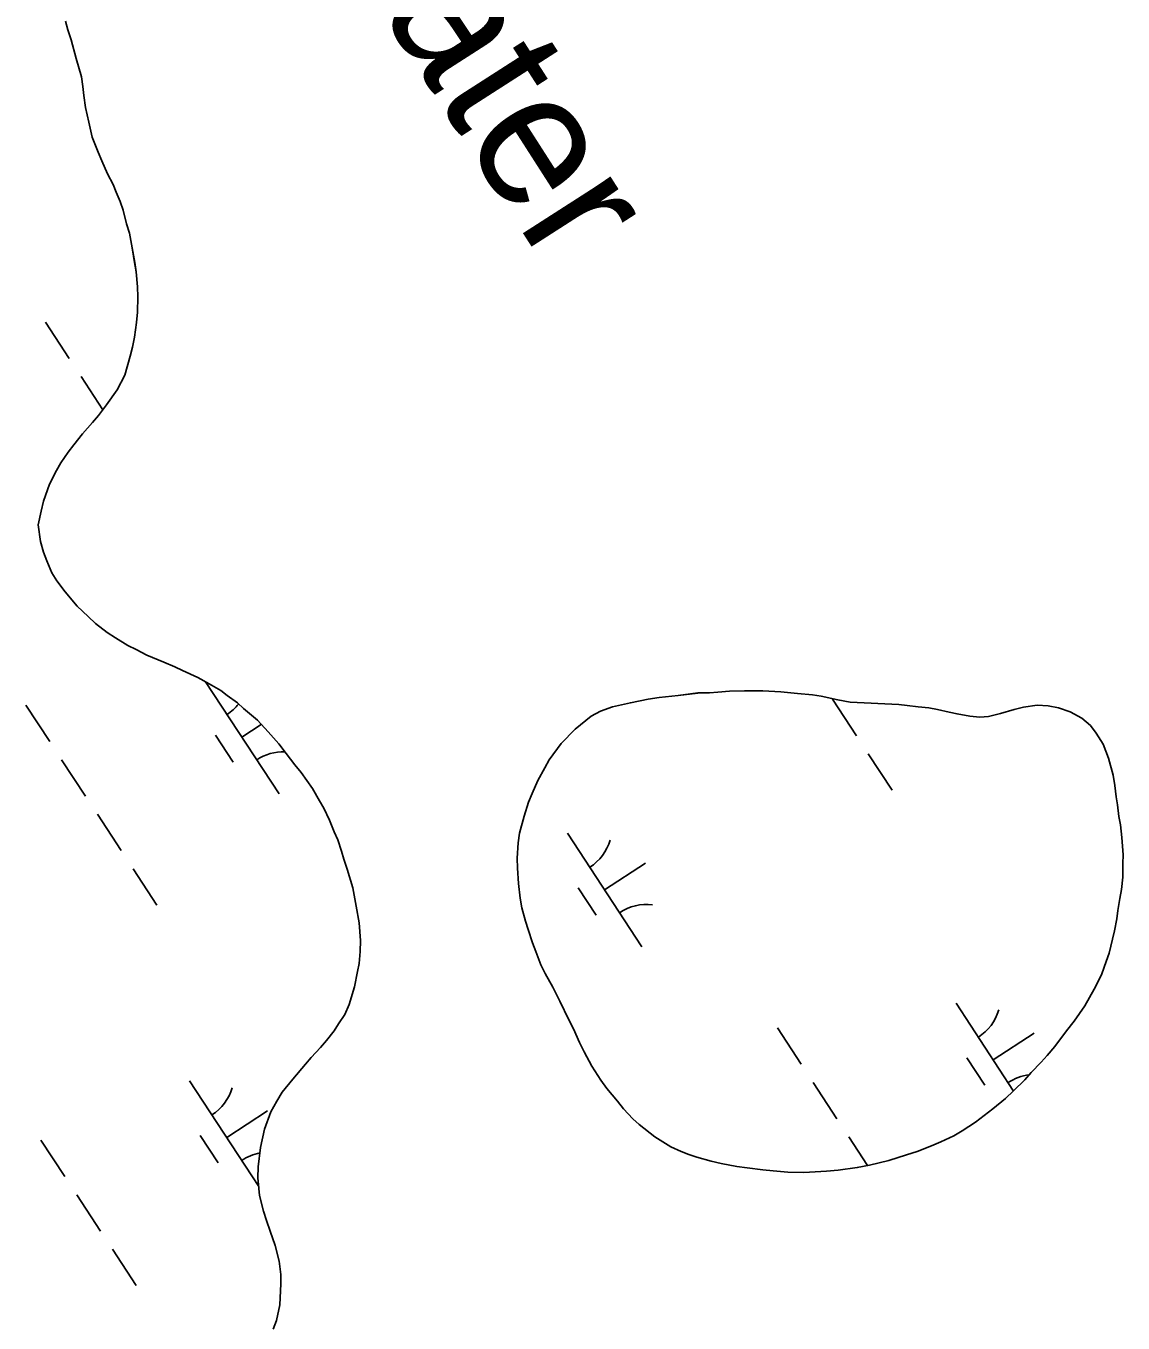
# Model space of a CAD drawing. Extents: x 3945642 to 3966284, y 206476 to 228921.
# Drawn here: x 3962656.1 to 3963060, y 213146.7 to 213624 of the extents above; entities that cross this region are included whole.
import ezdxf

# ---------------------------------------------------------------- set-up
doc = ezdxf.new("R2010")
doc.units = 0
for name, color, linetype in [('V-RIVR-IDEN', 7, 'Continuous'), ('V-TOPO-SHOR', 7, 'Continuous'), ('V-WETL-SWMP', 7, 'Continuous')]:
    doc.layers.add(name, color=color, linetype=linetype)

msp = doc.modelspace()

# ---------------------------------------------------------------- linework, layer by layer
at = {"layer": 'V-TOPO-SHOR'}
for points in [[(3962697.09, 213527.98), (3962696.6, 213533.49), (3962696.08, 213536.99), (3962695.19, 213542.37), (3962694.15, 213547.75), (3962693.1, 213551.25), (3962691.8, 213556.23), (3962690.75, 213559.46), (3962689.3, 213562.82), (3962688.11, 213565.65), (3962686.13, 213569.56), (3962684.02, 213574.41), (3962682.7, 213577.65), (3962680.46, 213583.17), (3962679.16, 213588.69), (3962677.99, 213594.07), (3962677.35, 213598.5), (3962676.98, 213601.73), (3962676.46, 213605.36), (3962674.5, 213612.09), (3962672.67, 213618.95), (3962671.5, 213622.59), (3962670.58, 213625.82)], [(3962747.06, 213144.45), (3962748.3, 213147.67), (3962749.55, 213153.43), (3962749.88, 213161.09), (3962749.91, 213164.58), (3962749.27, 213169.42), (3962747.84, 213175.2), (3962746, 213180.45), (3962744.68, 213184.36), (3962743.5, 213187.86), (3962742.07, 213193.65), (3962741.45, 213200.1), (3962741.61, 213204.12), (3962742.47, 213211.24), (3962743.87, 213218.07), (3962746.2, 213224.37), (3962748.38, 213228.38), (3962750.42, 213231.59), (3962754.35, 213236.39), (3962758.96, 213242), (3962761.13, 213244.4), (3962764.51, 213248.13), (3962766.68, 213250.67), (3962769.53, 213254.27), (3962771.16, 213256.81), (3962773.47, 213260.28), (3962775.11, 213263.9), (3962777.04, 213270.46), (3962778.16, 213276.09), (3962778.72, 213279.04), (3962779.15, 213283.47), (3962779.18, 213287.5), (3962778.7, 213293.95), (3962777.67, 213300.14), (3962776.38, 213306.86), (3962774.28, 213313.73), (3962773.1, 213317.36), (3962772.18, 213320.32), (3962770.87, 213324.5), (3962769.55, 213327.46), (3962767.84, 213331.77), (3962765.72, 213336.22), (3962764.13, 213338.92), (3962761.62, 213343.37), (3962759.49, 213346.34), (3962757.36, 213349.31), (3962755.1, 213352.15), (3962751.91, 213356.34), (3962749.12, 213359.85), (3962745.26, 213364.31), (3962741.26, 213368.5), (3962736.19, 213372.84), (3962733.92, 213374.87), (3962730.18, 213377.59), (3962727.78, 213379.48), (3962723.5, 213381.94), (3962719.36, 213384.25), (3962713.74, 213386.85), (3962710.93, 213388.21), (3962706.78, 213389.85), (3962700.62, 213392.45), (3962696.6, 213394.5), (3962693.53, 213396), (3962688.98, 213398.85), (3962685.91, 213400.76), (3962681.64, 213404.15), (3962678.97, 213406.72), (3962674.97, 213410.51), (3962670.45, 213415.78), (3962667.39, 213419.83), (3962665.53, 213422.8), (3962663.69, 213427.25), (3962662.5, 213430.35), (3962661.46, 213434.25), (3962660.56, 213440.43), (3962661.68, 213445.53), (3962662.51, 213449.15), (3962664.71, 213455.44), (3962667.3, 213460.39), (3962668.93, 213463.2), (3962671.65, 213467.21), (3962673.68, 213469.88), (3962676.93, 213473.88), (3962680.59, 213478.15), (3962682.76, 213480.68), (3962685.75, 213484.56), (3962689.68, 213490.17), (3962692.41, 213495.52), (3962694.48, 213502.49), (3962695.31, 213505.84), (3962696.01, 213509.46), (3962696.72, 213514.96), (3962697.15, 213518.72), (3962697.2, 213524.36), (3962697.09, 213527.98)], [(3962959.57, 213375.16), (3962955.01, 213376), (3962948.84, 213377.39), (3962945.62, 213377.82), (3962940.12, 213378.4), (3962933.95, 213378.98), (3962927.37, 213379.3), (3962920.66, 213379.35), (3962915.15, 213379.26), (3962910.85, 213378.89), (3962907.76, 213378.65), (3962903.46, 213378.54), (3962896.2, 213377.66), (3962889.21, 213376.91), (3962885.18, 213376.27), (3962878.59, 213374.98), (3962872, 213373.41), (3962867.55, 213371.84), (3962864.18, 213369.98), (3962858.24, 213365.19), (3962853.09, 213360), (3962848.75, 213353.99), (3962847.12, 213351.04), (3962844.53, 213346.36), (3962842.48, 213341.54), (3962841.11, 213338.33), (3962839.46, 213333.24), (3962837.8, 213326.94), (3962837.23, 213323.45), (3962836.92, 213317.82), (3962837.03, 213314.05), (3962837.39, 213308.41), (3962838.02, 213303.04), (3962838.66, 213299.54), (3962839.97, 213294.56), (3962841.02, 213291.46), (3962842.59, 213286.62), (3962843.78, 213283.38), (3962845.62, 213278.53), (3962847.21, 213275.3), (3962849.99, 213270.31), (3962852.63, 213265.18), (3962855.94, 213258.31), (3962857.66, 213254.94), (3962859.91, 213249.95), (3962861.62, 213246.45), (3962864.4, 213241.19), (3962867.72, 213236.06), (3962869.98, 213232.96), (3962873.84, 213228.36), (3962876.1, 213225.52), (3962879.56, 213221.87), (3962881.83, 213219.71), (3962887.57, 213215.23), (3962893.45, 213211.56), (3962897.33, 213209.78), (3962900.15, 213208.69), (3962903.09, 213207.73), (3962908.32, 213206.21), (3962912.07, 213205.37), (3962917.84, 213204.25), (3962921.6, 213203.82), (3962927.36, 213203.11), (3962931.12, 213202.67), (3962936.62, 213202.23), (3962942.4, 213202.05), (3962950.86, 213202.52), (3962955.16, 213202.89), (3962962.15, 213203.91), (3962966.59, 213204.82), (3962973.72, 213206.51), (3962980.32, 213208.61), (3962984.22, 213209.79), (3962989.48, 213211.9), (3962992.84, 213213.35), (3962997.7, 213215.59), (3963000.8, 213217.45), (3963005.66, 213220.64), (3963008.9, 213223.03), (3963012.01, 213225.56), (3963016.74, 213229.28), (3963019.71, 213232.08), (3963023.77, 213236.21), (3963026.21, 213238.88), (3963029.87, 213242.74), (3963032.04, 213245.14), (3963034.88, 213248.48), (3963039.22, 213254.22), (3963041.94, 213257.83), (3963045.87, 213263.44), (3963049.41, 213269.59), (3963050.77, 213272.4), (3963052.14, 213275.21), (3963053.79, 213279.76), (3963054.89, 213282.84), (3963056.13, 213287.93), (3963056.83, 213291.02), (3963057.67, 213295.44), (3963058.09, 213298.53), (3963058.8, 213302.96), (3963059.36, 213306.17)], [(3963059.36, 213306.17), (3963059.93, 213310.74), (3963059.97, 213315.84), (3963060, 213318.93), (3963059.75, 213322.15), (3963059.51, 213325.38), (3963059.01, 213330.08), (3963058.49, 213333.04), (3963057.99, 213337.34), (3963057.47, 213340.3), (3963056.97, 213344.47), (3963056.33, 213348.36), (3963054.63, 213354.56), (3963052.65, 213359.67), (3963050.13, 213363.72), (3963048, 213366.56), (3963044.8, 213369.27), (3963040.52, 213371.58), (3963036.24, 213373.1), (3963032.48, 213373.8), (3963028.32, 213374.1), (3963023.35, 213373.33), (3963019.85, 213372.42), (3963014.87, 213370.98), (3963010.43, 213369.94), (3963007.21, 213369.69), (3963003.58, 213369.99), (3962998.89, 213370.83), (3962995.94, 213371.52), (3962991.65, 213372.5), (3962988.43, 213373.06), (3962984.54, 213373.49), (3962980.51, 213373.93), (3962977.43, 213374.35), (3962959.57, 213375.16)]]:
    msp.add_lwpolyline(points, dxfattribs=at)
at = {"layer": 'V-WETL-SWMP'}
for p, q in [((3962671.49, 213622.59), (3962670.58, 213625.82)), ((3962672.68, 213618.95), (3962671.49, 213622.59)), ((3962674.5, 213612.09), (3962672.68, 213618.95)), ((3962676.46, 213605.36), (3962674.5, 213612.09)), ((3962676.98, 213601.73), (3962676.46, 213605.36)), ((3962677.35, 213598.5), (3962676.98, 213601.73)), ((3962677.99, 213594.07), (3962677.35, 213598.5)), ((3962679.16, 213588.69), (3962677.99, 213594.07)), ((3962680.46, 213583.17), (3962679.16, 213588.69)), ((3962682.7, 213577.65), (3962680.46, 213583.17)), ((3962684.02, 213574.41), (3962682.7, 213577.65)), ((3962686.13, 213569.56), (3962684.02, 213574.41)), ((3962688.11, 213565.65), (3962686.13, 213569.56)), ((3962689.3, 213562.82), (3962688.11, 213565.65)), ((3962690.75, 213559.46), (3962689.3, 213562.82)), ((3962691.8, 213556.22), (3962690.75, 213559.46)), ((3962693.11, 213551.25), (3962691.8, 213556.22)), ((3962694.15, 213547.75), (3962693.11, 213551.25)), ((3962695.19, 213542.37), (3962694.15, 213547.75)), ((3962696.09, 213536.99), (3962695.19, 213542.37)), ((3962696.6, 213533.49), (3962696.09, 213536.99)), ((3962697.09, 213527.98), (3962696.6, 213533.49)), ((3962697.2, 213524.36), (3962697.09, 213527.98)), ((3962697.15, 213518.72), (3962697.2, 213524.36)), ((3962696.72, 213514.96), (3962697.15, 213518.72)), ((3962663.22, 213515.06), (3962671.99, 213501.68)), ((3962696.01, 213509.46), (3962696.72, 213514.96)), ((3962695.31, 213505.84), (3962696.01, 213509.46)), ((3962694.48, 213502.49), (3962695.31, 213505.84)), ((3962692.41, 213495.52), (3962694.48, 213502.49)), ((3962676.37, 213494.98), (3962684.37, 213482.77)), ((3962689.68, 213490.17), (3962692.41, 213495.52)), ((3962685.75, 213484.56), (3962689.68, 213490.17)), ((3962682.76, 213480.68), (3962685.75, 213484.56)), ((3962680.59, 213478.15), (3962682.76, 213480.68)), ((3962676.94, 213473.88), (3962680.59, 213478.15)), ((3962671.65, 213467.21), (3962673.68, 213469.88)), ((3962673.68, 213469.88), (3962676.94, 213473.88)), ((3962668.93, 213463.2), (3962671.65, 213467.21)), ((3962664.71, 213455.44), (3962667.3, 213460.39)), ((3962667.3, 213460.39), (3962668.93, 213463.2)), ((3962662.51, 213449.15), (3962664.71, 213455.44)), ((3962660.56, 213440.43), (3962661.68, 213445.53)), ((3962661.68, 213445.53), (3962662.51, 213449.15)), ((3962661.46, 213434.25), (3962660.56, 213440.43)), ((3962662.5, 213430.35), (3962661.46, 213434.25)), ((3962663.69, 213427.25), (3962662.5, 213430.35)), ((3962665.53, 213422.8), (3962663.69, 213427.25)), ((3962667.39, 213419.83), (3962665.53, 213422.8)), ((3962670.45, 213415.78), (3962667.39, 213419.83)), ((3962674.97, 213410.51), (3962670.45, 213415.78)), ((3962678.97, 213406.72), (3962674.97, 213410.51)), ((3962681.64, 213404.15), (3962678.97, 213406.72)), ((3962685.91, 213400.76), (3962681.64, 213404.15)), ((3962688.98, 213398.85), (3962685.91, 213400.76)), ((3962693.53, 213396), (3962688.98, 213398.85)), ((3962696.6, 213394.5), (3962693.53, 213396)), ((3962700.62, 213392.45), (3962696.6, 213394.5)), ((3962706.78, 213389.85), (3962700.62, 213392.45)), ((3962710.93, 213388.21), (3962706.78, 213389.85)), ((3962713.74, 213386.84), (3962710.93, 213388.21)), ((3962719.36, 213384.25), (3962713.74, 213386.84)), ((3962723.5, 213381.93), (3962719.36, 213384.25)), ((3962722.2, 213382.66), (3962749.25, 213341.38)), ((3962727.78, 213379.48), (3962723.5, 213381.93)), ((3962730.18, 213377.59), (3962727.78, 213379.48)), ((3962656.05, 213374.08), (3962664.82, 213360.7)), ((3962733.92, 213374.87), (3962730.18, 213377.59)), ((3962736.19, 213372.84), (3962733.92, 213374.87)), ((3962953.03, 213376.22), (3962961.8, 213362.83)), ((3962741.26, 213368.5), (3962736.19, 213372.84)), ((3962735.55, 213362.29), (3962742.71, 213366.98)), ((3962745.26, 213364.31), (3962741.26, 213368.5)), ((3962725.8, 213363.08), (3962732.38, 213353.04)), ((3962749.12, 213359.85), (3962745.26, 213364.31)), ((3962751.91, 213356.34), (3962749.12, 213359.85)), ((3962755.1, 213352.15), (3962751.91, 213356.34)), ((3962966.18, 213356.14), (3962974.95, 213342.76)), ((3962669.2, 213354), (3962677.97, 213340.62)), ((3962757.36, 213349.31), (3962755.1, 213352.15)), ((3962761.62, 213343.37), (3962757.36, 213349.31)), ((3962764.13, 213338.92), (3962761.62, 213343.37)), ((3962765.72, 213336.22), (3962764.13, 213338.92)), ((3962767.84, 213331.77), (3962765.72, 213336.22)), ((3962682.36, 213333.93), (3962691.12, 213320.54)), ((3962769.55, 213327.46), (3962767.84, 213331.77)), ((3962770.87, 213324.5), (3962769.55, 213327.46)), ((3962855.43, 213326.98), (3962882.83, 213285.15)), ((3962772.18, 213320.32), (3962770.87, 213324.5)), ((3962773.1, 213317.36), (3962772.18, 213320.32)), ((3962774.28, 213313.73), (3962773.1, 213317.36)), ((3962695.51, 213313.85), (3962704.28, 213300.47)), ((3962776.38, 213306.86), (3962774.28, 213313.73)), ((3962869.13, 213306.07), (3962884.19, 213315.93)), ((3962777.67, 213300.14), (3962776.38, 213306.86)), ((3962859.39, 213306.86), (3962865.97, 213296.82)), ((3962778.7, 213293.95), (3962777.67, 213300.14)), ((3962779.18, 213287.5), (3962778.7, 213293.95)), ((3962778.71, 213279.04), (3962779.15, 213283.47)), ((3962779.15, 213283.47), (3962779.18, 213287.5)), ((3962778.16, 213276.09), (3962778.71, 213279.04)), ((3962777.04, 213270.46), (3962778.16, 213276.09)), ((3962775.11, 213263.9), (3962777.04, 213270.46)), ((3962998.51, 213264.44), (3963019.71, 213232.07)), ((3962771.16, 213256.81), (3962773.47, 213260.28)), ((3962773.47, 213260.28), (3962775.11, 213263.9)), ((3962769.53, 213254.27), (3962771.16, 213256.81)), ((3962932.71, 213255.31), (3962941.48, 213241.93)), ((3962764.51, 213248.13), (3962766.68, 213250.67)), ((3962766.68, 213250.67), (3962769.53, 213254.27)), ((3963012.21, 213243.52), (3963027.26, 213253.39)), ((3962761.12, 213244.4), (3962764.51, 213248.13)), ((3962754.35, 213236.39), (3962758.96, 213242)), ((3962758.96, 213242), (3962761.12, 213244.4)), ((3963002.46, 213244.31), (3963009.04, 213234.28)), ((3962716.29, 213235.83), (3962741.75, 213196.97)), ((3962750.42, 213231.59), (3962754.35, 213236.39)), ((3962748.38, 213228.38), (3962750.42, 213231.59)), ((3962945.86, 213235.24), (3962954.63, 213221.85)), ((3962746.2, 213224.37), (3962748.38, 213228.38)), ((3962729.99, 213214.91), (3962745.05, 213224.78)), ((3962743.87, 213218.07), (3962746.2, 213224.37)), ((3962742.47, 213211.23), (3962743.87, 213218.07)), ((3962661.6, 213213.99), (3962670.37, 213200.61)), ((3962720.25, 213215.71), (3962726.83, 213205.67)), ((3962959.02, 213215.16), (3962965.88, 213204.68)), ((3962741.61, 213204.12), (3962742.47, 213211.23)), ((3962741.45, 213200.1), (3962741.61, 213204.12)), ((3962742.07, 213193.64), (3962741.45, 213200.1)), ((3962674.75, 213193.91), (3962683.52, 213180.53)), ((3962743.5, 213187.86), (3962742.07, 213193.64)), ((3962744.68, 213184.36), (3962743.5, 213187.86)), ((3962746, 213180.45), (3962744.68, 213184.36)), ((3962747.84, 213175.2), (3962746, 213180.45)), ((3962687.91, 213173.84), (3962696.67, 213160.45)), ((3962749.27, 213169.42), (3962747.84, 213175.2)), ((3962749.9, 213164.58), (3962749.27, 213169.42)), ((3962749.88, 213161.09), (3962749.9, 213164.58)), ((3962749.55, 213153.43), (3962749.88, 213161.09)), ((3962748.3, 213147.67), (3962749.55, 213153.43)), ((3962747.06, 213144.45), (3962748.3, 213147.67))]:
    msp.add_line(p, q, dxfattribs=at)
for points in [[(3962839.97, 213294.56), (3962838.66, 213299.54), (3962838.02, 213303.04), (3962837.39, 213308.41), (3962837.03, 213314.05), (3962836.92, 213317.82), (3962837.23, 213323.45), (3962837.8, 213326.94), (3962839.46, 213333.24), (3962841.11, 213338.33), (3962842.48, 213341.54), (3962844.53, 213346.36), (3962847.12, 213351.04), (3962848.75, 213353.99), (3962853.09, 213359.99), (3962858.23, 213365.19), (3962864.18, 213369.98), (3962867.55, 213371.84), (3962872, 213373.41), (3962878.59, 213374.98), (3962885.18, 213376.27), (3962889.21, 213376.91), (3962896.2, 213377.66), (3962903.46, 213378.55), (3962907.76, 213378.65), (3962910.85, 213378.89), (3962915.15, 213379.26), (3962920.66, 213379.35), (3962927.37, 213379.3), (3962933.95, 213378.98), (3962940.12, 213378.4), (3962945.62, 213377.82), (3962948.84, 213377.39), (3962955.01, 213376), (3962959.57, 213375.16)], [(3962959.57, 213375.16), (3962977.43, 213374.35), (3962980.51, 213373.93), (3962984.54, 213373.49), (3962988.43, 213373.06), (3962991.65, 213372.5), (3962995.94, 213371.52), (3962998.89, 213370.83), (3963003.58, 213369.99), (3963007.2, 213369.69), (3963010.43, 213369.94), (3963014.87, 213370.98), (3963019.85, 213372.42), (3963023.35, 213373.33), (3963028.32, 213374.1), (3963032.48, 213373.8), (3963036.24, 213373.1), (3963040.52, 213371.59), (3963044.8, 213369.27), (3963048, 213366.56), (3963050.13, 213363.72), (3963052.65, 213359.68), (3963054.63, 213354.56), (3963056.33, 213348.37), (3963056.97, 213344.47), (3963057.47, 213340.3), (3963057.99, 213337.34), (3963058.49, 213333.04), (3963059.01, 213330.08), (3963059.51, 213325.38), (3963059.75, 213322.15), (3963060, 213318.93), (3963059.97, 213315.84), (3963059.93, 213310.74), (3963059.36, 213306.17), (3963058.8, 213302.96), (3963058.09, 213298.53), (3963057.67, 213295.44), (3963056.83, 213291.02), (3963056.13, 213287.93), (3963054.88, 213282.84), (3963053.79, 213279.76), (3963052.14, 213275.21), (3963050.77, 213272.4), (3963049.41, 213269.59), (3963045.87, 213263.44), (3963041.94, 213257.83), (3963039.22, 213254.22), (3963034.88, 213248.48), (3963032.03, 213245.14), (3963029.87, 213242.74), (3963026.21, 213238.88), (3963023.77, 213236.21), (3963019.71, 213232.08), (3963016.74, 213229.28), (3963012.01, 213225.56), (3963008.9, 213223.03), (3963005.66, 213220.64), (3963000.8, 213217.45), (3962997.7, 213215.59), (3962992.85, 213213.35), (3962989.48, 213211.9), (3962984.22, 213209.79), (3962980.32, 213208.61), (3962973.72, 213206.51), (3962966.59, 213204.82), (3962962.15, 213203.91), (3962955.16, 213202.89), (3962950.86, 213202.52), (3962942.4, 213202.05), (3962936.62, 213202.23), (3962931.12, 213202.68), (3962927.36, 213203.11), (3962921.6, 213203.82), (3962917.84, 213204.25), (3962912.07, 213205.37), (3962908.32, 213206.21), (3962903.09, 213207.72), (3962900.15, 213208.69), (3962897.33, 213209.78), (3962893.45, 213211.56), (3962887.57, 213215.23), (3962881.83, 213219.71), (3962879.56, 213221.87), (3962876.1, 213225.52), (3962873.84, 213228.36), (3962869.98, 213232.96), (3962867.72, 213236.06), (3962864.4, 213241.19), (3962861.62, 213246.45), (3962859.9, 213249.96), (3962857.66, 213254.94), (3962855.94, 213258.31), (3962852.63, 213265.19), (3962849.99, 213270.31), (3962847.21, 213275.3), (3962845.62, 213278.54), (3962843.78, 213283.38), (3962842.59, 213286.62), (3962841.02, 213291.46), (3962839.97, 213294.56)]]:
    msp.add_lwpolyline(points, dxfattribs=at)
for centre, start, end in [((3962720.61, 213385.53), 302.4575, 321.2254), ((3962750.88, 213339.32), 88.1944, 124.0011), ((3962854.19, 213329.3), 302.4575, 344.0011), ((3962884.47, 213283.09), 82.4574, 124.0011), ((3962997.27, 213266.76), 302.4575, 344.0011), ((3963027.54, 213220.55), 96.8018, 124.0011), ((3962715.06, 213238.15), 302.4575, 344.0011), ((3962745.33, 213191.94), 100.1007, 124.0011)]:
    msp.add_arc(centre, 17.62, start, end, dxfattribs=at)

# ---------------------------------------------------------------- texts
at = {"layer": 'V-RIVR-IDEN'}
msp.add_text('Water', height=50, rotation=302.6757, dxfattribs=at).set_placement((3962752.28, 213683.03))

doc.saveas('drawing.dxf')
